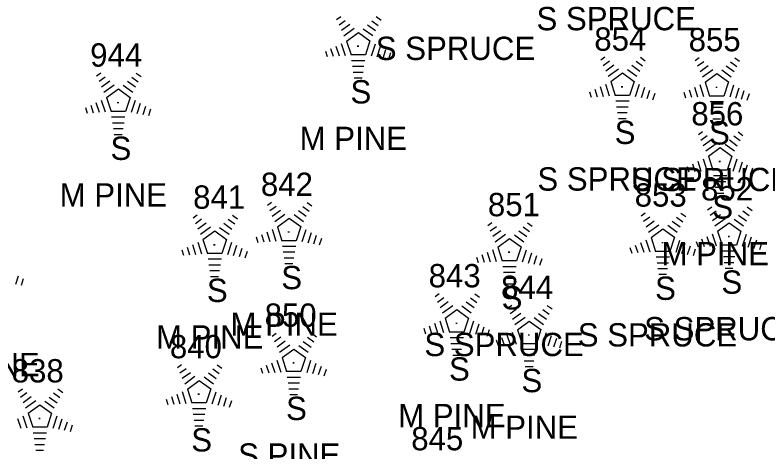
# Model space of a CAD drawing. Extents: x 1545627 to 1546562, y 571176 to 576667.
# Drawn here: x 1546146.5 to 1546211.1, y 572314.1 to 572351.6 of the extents above; entities that cross this region are included whole.
import ezdxf

# ---------------------------------------------------------------- set-up
doc = ezdxf.new("R2010")
doc.units = 0
for name, color, linetype in [('L_A', 7, 'Continuous'), ('L_C', 7, 'Continuous'), ('L_I', 7, 'Continuous'), ('LTC', 7, 'Continuous')]:
    doc.layers.add(name, color=color, linetype=linetype)

msp = doc.modelspace()

# ---------------------------------------------------------------- linework, layer by layer
at = {"layer": 'LTC'}
for p, q in [((1546174.135, 572351.201), (1546174.49, 572351.458)), ((1546174.345, 572350.735), (1546174.874, 572351.119)), ((1546177.162, 572351.093), (1546177.712, 572350.693)), ((1546177.533, 572351.441), (1546177.952, 572351.136)), ((1546174.554, 572350.269), (1546175.258, 572350.781)), ((1546174.764, 572349.803), (1546175.642, 572350.441)), ((1546176.42, 572350.396), (1546177.23, 572349.807)), ((1546176.791, 572350.744), (1546177.47, 572350.251)), ((1546174.988, 572349.348), (1546176, 572350.083)), ((1546176, 572350.083), (1546176.997, 572349.358)), ((1546174.534, 572349.129), (1546174.865, 572348.11)), ((1546174.988, 572349.348), (1546175.375, 572348.155)), ((1546176.997, 572349.358), (1546176.606, 572348.155)), ((1546177.435, 572349.087), (1546177.097, 572348.048)), ((1546173.167, 572348.48), (1546173.32, 572348.012)), ((1546173.623, 572348.696), (1546173.835, 572348.045)), ((1546174.078, 572348.913), (1546174.35, 572348.078)), ((1546177.879, 572348.837), (1546177.592, 572347.952)), ((1546178.324, 572348.587), (1546178.087, 572347.857)), ((1546176.606, 572348.155), (1546175.375, 572348.155)), ((1546178.768, 572348.336), (1546178.581, 572347.762)), ((1546196.801, 572347.722), (1546197.156, 572347.98)), ((1546200.199, 572347.962), (1546200.618, 572347.658)), ((1546204.896, 572347.676), (1546205.251, 572347.934)), ((1546208.295, 572347.917), (1546208.714, 572347.612)), ((1546176.567, 572347.655), (1546175.423, 572347.655)), ((1546176.484, 572347.155), (1546175.495, 572347.155)), ((1546197.011, 572347.257), (1546197.54, 572347.641)), ((1546197.22, 572346.791), (1546197.924, 572347.302)), ((1546199.457, 572347.266), (1546200.136, 572346.772)), ((1546199.828, 572347.614), (1546200.378, 572347.215)), ((1546205.106, 572347.211), (1546205.635, 572347.595)), ((1546205.315, 572346.745), (1546206.019, 572347.256)), ((1546207.553, 572347.22), (1546208.232, 572346.726)), ((1546207.923, 572347.568), (1546208.473, 572347.169)), ((1546153.546, 572346.357), (1546153.9, 572346.615)), ((1546156.944, 572346.597), (1546157.363, 572346.293)), ((1546176.4, 572346.655), (1546175.568, 572346.655)), ((1546197.43, 572346.325), (1546198.308, 572346.963)), ((1546197.654, 572345.87), (1546198.666, 572346.605)), ((1546198.666, 572346.605), (1546199.663, 572345.88)), ((1546199.086, 572346.917), (1546199.896, 572346.329)), ((1546205.525, 572346.279), (1546206.403, 572346.917)), ((1546205.75, 572345.824), (1546206.761, 572346.559)), ((1546206.761, 572346.559), (1546207.758, 572345.834)), ((1546207.181, 572346.872), (1546207.991, 572346.283)), ((1546153.755, 572345.892), (1546154.285, 572346.276)), ((1546153.965, 572345.426), (1546154.669, 572345.937)), ((1546156.202, 572345.901), (1546156.881, 572345.407)), ((1546156.573, 572346.249), (1546157.122, 572345.85)), ((1546176.316, 572346.155), (1546175.641, 572346.155)), ((1546197.654, 572345.87), (1546198.041, 572344.677)), ((1546199.663, 572345.88), (1546199.272, 572344.677)), ((1546154.175, 572344.96), (1546155.053, 572345.598)), ((1546154.399, 572344.505), (1546155.411, 572345.24)), ((1546155.411, 572345.24), (1546156.408, 572344.515)), ((1546155.831, 572345.552), (1546156.64, 572344.964)), ((1546196.289, 572345.218), (1546196.501, 572344.566)), ((1546196.744, 572345.435), (1546197.016, 572344.599)), ((1546197.2, 572345.651), (1546197.531, 572344.632)), ((1546200.101, 572345.609), (1546199.763, 572344.569)), ((1546200.545, 572345.358), (1546200.258, 572344.474)), ((1546204.84, 572345.389), (1546205.111, 572344.553)), ((1546205.295, 572345.605), (1546205.626, 572344.586)), ((1546205.75, 572345.824), (1546206.137, 572344.631)), ((1546207.758, 572345.834), (1546207.367, 572344.631)), ((1546208.196, 572345.563), (1546207.858, 572344.523)), ((1546208.64, 572345.312), (1546208.353, 572344.428)), ((1546195.833, 572345.001), (1546195.986, 572344.533)), ((1546199.272, 572344.677), (1546198.041, 572344.677)), ((1546200.99, 572345.108), (1546200.753, 572344.379)), ((1546201.434, 572344.858), (1546201.247, 572344.284)), ((1546203.929, 572344.955), (1546204.081, 572344.487)), ((1546204.384, 572345.172), (1546204.596, 572344.52)), ((1546207.367, 572344.631), (1546206.137, 572344.631)), ((1546209.085, 572345.062), (1546208.848, 572344.333)), ((1546209.529, 572344.812), (1546209.343, 572344.238)), ((1546153.489, 572344.07), (1546153.76, 572343.234)), ((1546153.945, 572344.286), (1546154.275, 572343.267)), ((1546154.399, 572344.505), (1546154.786, 572343.312)), ((1546156.408, 572344.515), (1546156.017, 572343.312)), ((1546156.845, 572344.244), (1546156.507, 572343.204)), ((1546157.29, 572343.993), (1546157.002, 572343.109)), ((1546199.233, 572344.177), (1546198.089, 572344.177)), ((1546207.329, 572344.131), (1546206.184, 572344.131)), ((1546152.578, 572343.636), (1546152.73, 572343.168)), ((1546153.034, 572343.853), (1546153.245, 572343.201)), ((1546156.017, 572343.312), (1546154.786, 572343.312)), ((1546157.735, 572343.743), (1546157.497, 572343.014)), ((1546158.179, 572343.493), (1546157.992, 572342.919)), ((1546199.15, 572343.677), (1546198.161, 572343.677)), ((1546207.245, 572343.631), (1546206.257, 572343.631)), ((1546155.978, 572342.812), (1546154.834, 572342.812)), ((1546199.066, 572343.177), (1546198.234, 572343.177)), ((1546198.982, 572342.677), (1546198.307, 572342.677)), ((1546207.161, 572343.131), (1546206.33, 572343.131)), ((1546207.078, 572342.631), (1546206.403, 572342.631)), ((1546155.895, 572342.312), (1546154.906, 572342.312)), ((1546155.811, 572341.812), (1546154.979, 572341.812)), ((1546205.179, 572341.317), (1546205.533, 572341.575)), ((1546208.577, 572341.558), (1546208.996, 572341.253)), ((1546155.727, 572341.312), (1546155.052, 572341.312)), ((1546205.388, 572340.852), (1546205.918, 572341.236)), ((1546205.598, 572340.386), (1546206.302, 572340.897)), ((1546207.835, 572340.861), (1546208.514, 572340.367)), ((1546208.206, 572341.209), (1546208.756, 572340.81)), ((1546205.808, 572339.92), (1546206.686, 572340.558)), ((1546206.032, 572339.465), (1546207.044, 572340.2)), ((1546207.044, 572340.2), (1546208.041, 572339.475)), ((1546207.464, 572340.513), (1546208.273, 572339.924)), ((1546206.032, 572339.465), (1546206.419, 572338.272)), ((1546208.041, 572339.475), (1546207.65, 572338.272)), ((1546204.667, 572338.813), (1546204.878, 572338.162)), ((1546205.122, 572339.03), (1546205.393, 572338.194)), ((1546205.578, 572339.246), (1546205.908, 572338.227)), ((1546208.478, 572339.204), (1546208.141, 572338.164)), ((1546208.923, 572338.954), (1546208.636, 572338.069)), ((1546204.211, 572338.597), (1546204.363, 572338.129)), ((1546207.65, 572338.272), (1546206.419, 572338.272)), ((1546209.368, 572338.704), (1546209.131, 572337.974)), ((1546209.812, 572338.453), (1546209.625, 572337.879)), ((1546207.611, 572337.772), (1546206.467, 572337.772)), ((1546207.528, 572337.272), (1546206.539, 572337.272)), ((1546207.444, 572336.772), (1546206.612, 572336.772)), ((1546207.36, 572336.272), (1546206.685, 572336.272)), ((1546168.196, 572335.266), (1546168.551, 572335.523)), ((1546168.406, 572334.8), (1546168.935, 572335.184)), ((1546171.223, 572335.158), (1546171.773, 572334.759)), ((1546171.595, 572335.506), (1546172.014, 572335.201)), ((1546205.962, 572334.876), (1546206.316, 572335.133)), ((1546209.36, 572335.116), (1546209.779, 572334.812)), ((1546161.815, 572334.169), (1546162.17, 572334.426)), ((1546165.213, 572334.409), (1546165.633, 572334.104)), ((1546168.615, 572334.334), (1546169.319, 572334.846)), ((1546168.825, 572333.869), (1546169.703, 572334.506)), ((1546170.481, 572334.461), (1546171.291, 572333.872)), ((1546170.853, 572334.809), (1546171.532, 572334.316)), ((1546200.267, 572334.35), (1546200.621, 572334.607)), ((1546200.476, 572333.884), (1546201.005, 572334.269)), ((1546203.294, 572334.242), (1546203.843, 572333.843)), ((1546203.665, 572334.59), (1546204.084, 572334.286)), ((1546206.171, 572334.41), (1546206.701, 572334.794)), ((1546206.381, 572333.944), (1546207.085, 572334.456)), ((1546208.618, 572334.419), (1546209.297, 572333.926)), ((1546208.989, 572334.768), (1546209.538, 572334.369)), ((1546162.025, 572333.703), (1546162.554, 572334.087)), ((1546162.234, 572333.237), (1546162.938, 572333.749)), ((1546164.471, 572333.712), (1546165.15, 572333.219)), ((1546164.842, 572334.061), (1546165.392, 572333.662)), ((1546169.05, 572333.414), (1546170.061, 572334.148)), ((1546170.061, 572334.148), (1546171.058, 572333.423)), ((1546187.106, 572333.524), (1546187.46, 572333.781)), ((1546190.504, 572333.764), (1546190.923, 572333.46)), ((1546200.686, 572333.419), (1546201.39, 572333.93)), ((1546200.895, 572332.953), (1546201.774, 572333.591)), ((1546202.923, 572333.894), (1546203.602, 572333.4)), ((1546206.591, 572333.479), (1546207.469, 572334.117)), ((1546206.815, 572333.024), (1546207.827, 572333.758)), ((1546207.827, 572333.758), (1546208.824, 572333.033)), ((1546208.247, 572334.071), (1546209.056, 572333.482)), ((1546162.444, 572332.772), (1546163.322, 572333.409)), ((1546162.668, 572332.317), (1546163.68, 572333.051)), ((1546163.68, 572333.051), (1546164.677, 572332.326)), ((1546164.1, 572333.364), (1546164.91, 572332.775)), ((1546168.14, 572332.978), (1546168.411, 572332.143)), ((1546168.595, 572333.194), (1546168.926, 572332.175)), ((1546169.05, 572333.414), (1546169.437, 572332.22)), ((1546171.058, 572333.423), (1546170.667, 572332.22)), ((1546171.496, 572333.152), (1546171.158, 572332.113)), ((1546187.315, 572333.058), (1546187.844, 572333.443)), ((1546187.525, 572332.593), (1546188.229, 572333.104)), ((1546189.762, 572333.068), (1546190.441, 572332.574)), ((1546190.133, 572333.416), (1546190.682, 572333.017)), ((1546201.12, 572332.498), (1546202.132, 572333.232)), ((1546202.132, 572333.232), (1546203.129, 572332.507)), ((1546202.552, 572333.545), (1546203.361, 572332.956)), ((1546206.815, 572333.024), (1546207.202, 572331.83)), ((1546208.824, 572333.033), (1546208.433, 572331.83)), ((1546162.668, 572332.317), (1546163.055, 572331.123)), ((1546164.677, 572332.326), (1546164.286, 572331.123)), ((1546167.229, 572332.545), (1546167.381, 572332.077)), ((1546167.684, 572332.761), (1546167.896, 572332.11)), ((1546171.94, 572332.902), (1546171.653, 572332.017)), ((1546172.385, 572332.652), (1546172.148, 572331.922)), ((1546172.829, 572332.401), (1546172.643, 572331.827)), ((1546187.734, 572332.127), (1546188.613, 572332.765)), ((1546187.959, 572331.672), (1546188.971, 572332.406)), ((1546188.971, 572332.406), (1546189.968, 572331.681)), ((1546189.391, 572332.719), (1546190.2, 572332.131)), ((1546201.12, 572332.498), (1546201.507, 572331.304)), ((1546203.129, 572332.507), (1546202.737, 572331.304)), ((1546205.45, 572332.372), (1546205.661, 572331.72)), ((1546205.905, 572332.588), (1546206.176, 572331.753)), ((1546206.361, 572332.804), (1546206.691, 572331.785)), ((1546209.261, 572332.762), (1546208.923, 572331.723)), ((1546209.706, 572332.512), (1546209.418, 572331.627)), ((1546161.303, 572331.664), (1546161.515, 572331.013)), ((1546161.758, 572331.881), (1546162.03, 572331.046)), ((1546162.214, 572332.097), (1546162.545, 572331.078)), ((1546165.115, 572332.055), (1546164.777, 572331.016)), ((1546165.559, 572331.805), (1546165.272, 572330.92)), ((1546170.667, 572332.22), (1546169.437, 572332.22)), ((1546170.629, 572331.72), (1546169.484, 572331.72)), ((1546187.959, 572331.672), (1546188.346, 572330.478)), ((1546189.968, 572331.681), (1546189.576, 572330.478)), ((1546199.755, 572331.846), (1546199.966, 572331.194)), ((1546200.21, 572332.062), (1546200.481, 572331.227)), ((1546200.665, 572332.279), (1546200.996, 572331.259)), ((1546203.566, 572332.236), (1546203.228, 572331.197)), ((1546204.011, 572331.986), (1546203.723, 572331.101)), ((1546204.455, 572331.736), (1546204.218, 572331.006)), ((1546204.994, 572332.155), (1546205.146, 572331.687)), ((1546208.433, 572331.83), (1546207.202, 572331.83)), ((1546210.151, 572332.262), (1546209.913, 572331.532)), ((1546210.595, 572332.012), (1546210.408, 572331.437)), ((1546160.848, 572331.448), (1546161, 572330.98)), ((1546164.286, 572331.123), (1546163.055, 572331.123)), ((1546166.004, 572331.555), (1546165.767, 572330.825)), ((1546166.448, 572331.304), (1546166.261, 572330.73)), ((1546170.545, 572331.22), (1546169.557, 572331.22)), ((1546186.594, 572331.02), (1546186.805, 572330.368)), ((1546187.049, 572331.236), (1546187.32, 572330.401)), ((1546187.504, 572331.453), (1546187.835, 572330.433)), ((1546190.405, 572331.411), (1546190.067, 572330.371)), ((1546190.85, 572331.16), (1546190.562, 572330.276)), ((1546199.299, 572331.629), (1546199.451, 572331.161)), ((1546202.737, 572331.304), (1546201.507, 572331.304)), ((1546204.9, 572331.486), (1546204.713, 572330.911)), ((1546208.394, 572331.33), (1546207.25, 572331.33)), ((1546164.248, 572330.623), (1546163.103, 572330.623)), ((1546170.461, 572330.72), (1546169.63, 572330.72)), ((1546186.138, 572330.803), (1546186.29, 572330.335)), ((1546189.576, 572330.478), (1546188.346, 572330.478)), ((1546191.294, 572330.91), (1546191.057, 572330.181)), ((1546191.739, 572330.66), (1546191.552, 572330.086)), ((1546202.699, 572330.804), (1546201.555, 572330.804)), ((1546208.311, 572330.83), (1546207.322, 572330.83)), ((1546164.164, 572330.123), (1546163.175, 572330.123)), ((1546170.378, 572330.22), (1546169.703, 572330.22)), ((1546189.538, 572329.978), (1546188.394, 572329.978)), ((1546202.615, 572330.304), (1546201.627, 572330.304)), ((1546202.532, 572329.804), (1546201.7, 572329.804)), ((1546208.227, 572330.33), (1546207.395, 572330.33)), ((1546208.143, 572329.83), (1546207.468, 572329.83)), ((1546146.812, 572329.188), (1546146.575, 572328.459)), ((1546164.08, 572329.623), (1546163.248, 572329.623)), ((1546163.996, 572329.123), (1546163.321, 572329.123)), ((1546189.454, 572329.478), (1546188.466, 572329.478)), ((1546202.448, 572329.304), (1546201.773, 572329.304)), ((1546147.256, 572328.938), (1546147.07, 572328.364)), ((1546189.371, 572328.978), (1546188.539, 572328.978)), ((1546189.287, 572328.478), (1546188.612, 572328.478)), ((1546182.587, 572327.424), (1546182.942, 572327.681)), ((1546182.797, 572326.958), (1546183.326, 572327.343)), ((1546185.614, 572327.316), (1546186.164, 572326.917)), ((1546185.985, 572327.664), (1546186.405, 572327.36)), ((1546183.006, 572326.493), (1546183.71, 572327.004)), ((1546183.216, 572326.027), (1546184.094, 572326.665)), ((1546184.872, 572326.619), (1546185.682, 572326.031)), ((1546185.243, 572326.968), (1546185.922, 572326.474)), ((1546188.804, 572326.429), (1546189.158, 572326.687)), ((1546192.202, 572326.67), (1546192.621, 572326.365)), ((1546183.44, 572325.572), (1546184.452, 572326.306)), ((1546184.452, 572326.306), (1546185.449, 572325.581)), ((1546189.013, 572325.964), (1546189.543, 572326.348)), ((1546189.223, 572325.498), (1546189.927, 572326.009)), ((1546191.46, 572325.973), (1546192.139, 572325.479)), ((1546191.831, 572326.321), (1546192.38, 572325.922)), ((1546182.986, 572325.353), (1546183.317, 572324.333)), ((1546183.44, 572325.572), (1546183.827, 572324.378)), ((1546185.449, 572325.581), (1546185.058, 572324.378)), ((1546185.887, 572325.311), (1546185.549, 572324.271)), ((1546189.433, 572325.032), (1546190.311, 572325.67)), ((1546189.657, 572324.577), (1546190.669, 572325.312)), ((1546190.669, 572325.312), (1546191.666, 572324.587)), ((1546191.089, 572325.625), (1546191.898, 572325.036)), ((1546181.62, 572324.703), (1546181.772, 572324.235)), ((1546182.075, 572324.92), (1546182.287, 572324.268)), ((1546182.53, 572325.136), (1546182.802, 572324.301)), ((1546186.331, 572325.06), (1546186.044, 572324.176)), ((1546186.776, 572324.81), (1546186.539, 572324.081)), ((1546187.22, 572324.56), (1546187.033, 572323.986)), ((1546189.657, 572324.577), (1546190.044, 572323.384)), ((1546191.666, 572324.587), (1546191.275, 572323.384)), ((1546168.606, 572324.04), (1546168.96, 572324.297)), ((1546168.815, 572323.574), (1546169.345, 572323.959)), ((1546171.633, 572323.932), (1546172.183, 572323.533)), ((1546172.004, 572324.28), (1546172.423, 572323.976)), ((1546185.058, 572324.378), (1546183.827, 572324.378)), ((1546188.292, 572323.925), (1546188.503, 572323.274)), ((1546188.747, 572324.142), (1546189.018, 572323.306)), ((1546189.203, 572324.358), (1546189.533, 572323.339)), ((1546192.103, 572324.316), (1546191.765, 572323.276)), ((1546192.548, 572324.066), (1546192.26, 572323.181)), ((1546169.025, 572323.109), (1546169.729, 572323.62)), ((1546169.235, 572322.643), (1546170.113, 572323.281)), ((1546171.262, 572323.584), (1546171.941, 572323.09)), ((1546185.02, 572323.878), (1546183.875, 572323.878)), ((1546184.936, 572323.378), (1546183.947, 572323.378)), ((1546187.836, 572323.709), (1546187.988, 572323.241)), ((1546191.275, 572323.384), (1546190.044, 572323.384)), ((1546192.993, 572323.816), (1546192.755, 572323.086)), ((1546193.437, 572323.565), (1546193.25, 572322.991)), ((1546169.459, 572322.188), (1546170.471, 572322.922)), ((1546170.471, 572322.922), (1546171.468, 572322.197)), ((1546170.891, 572323.235), (1546171.7, 572322.647)), ((1546184.852, 572322.878), (1546184.02, 572322.878)), ((1546191.236, 572322.884), (1546190.092, 572322.884)), ((1546169.005, 572321.969), (1546169.335, 572320.949)), ((1546169.459, 572322.188), (1546169.846, 572320.994)), ((1546171.468, 572322.197), (1546171.077, 572320.994)), ((1546184.768, 572322.378), (1546184.093, 572322.378)), ((1546191.153, 572322.384), (1546190.164, 572322.384)), ((1546160.474, 572321.342), (1546160.829, 572321.6)), ((1546163.873, 572321.583), (1546164.292, 572321.278)), ((1546167.638, 572321.319), (1546167.79, 572320.851)), ((1546168.094, 572321.536), (1546168.305, 572320.884)), ((1546168.549, 572321.752), (1546168.82, 572320.917)), ((1546171.905, 572321.927), (1546171.568, 572320.887)), ((1546172.35, 572321.676), (1546172.063, 572320.792)), ((1546172.795, 572321.426), (1546172.558, 572320.697)), ((1546191.069, 572321.884), (1546190.237, 572321.884)), ((1546190.985, 572321.384), (1546190.31, 572321.384)), ((1546160.684, 572320.877), (1546161.213, 572321.261)), ((1546160.894, 572320.411), (1546161.597, 572320.922)), ((1546163.131, 572320.886), (1546163.81, 572320.392)), ((1546163.501, 572321.234), (1546164.051, 572320.835)), ((1546171.077, 572320.994), (1546169.846, 572320.994)), ((1546173.239, 572321.176), (1546173.052, 572320.602)), ((1546161.103, 572319.945), (1546161.981, 572320.583)), ((1546161.328, 572319.49), (1546162.339, 572320.225)), ((1546162.339, 572320.225), (1546163.336, 572319.5)), ((1546162.759, 572320.538), (1546163.569, 572319.949)), ((1546171.038, 572320.494), (1546169.894, 572320.494)), ((1546146.817, 572319.265), (1546147.172, 572319.523)), ((1546150.216, 572319.506), (1546150.635, 572319.201)), ((1546161.328, 572319.49), (1546161.715, 572318.297)), ((1546163.336, 572319.5), (1546162.945, 572318.297)), ((1546170.955, 572319.994), (1546169.966, 572319.994)), ((1546170.871, 572319.494), (1546170.039, 572319.494)), ((1546147.027, 572318.8), (1546147.556, 572319.184)), ((1546147.237, 572318.334), (1546147.94, 572318.845)), ((1546149.474, 572318.809), (1546150.153, 572318.315)), ((1546149.845, 572319.157), (1546150.394, 572318.758)), ((1546159.962, 572318.838), (1546160.174, 572318.186)), ((1546160.418, 572319.055), (1546160.689, 572318.219)), ((1546160.873, 572319.271), (1546161.204, 572318.252)), ((1546163.774, 572319.229), (1546163.436, 572318.189)), ((1546164.219, 572318.978), (1546163.931, 572318.094)), ((1546164.663, 572318.728), (1546164.426, 572317.999)), ((1546170.787, 572318.994), (1546170.112, 572318.994)), ((1546147.446, 572317.868), (1546148.325, 572318.506)), ((1546147.671, 572317.413), (1546148.682, 572318.148)), ((1546148.682, 572318.148), (1546149.68, 572317.423)), ((1546149.102, 572318.461), (1546149.912, 572317.872)), ((1546159.507, 572318.621), (1546159.659, 572318.153)), ((1546162.945, 572318.297), (1546161.715, 572318.297)), ((1546165.107, 572318.478), (1546164.921, 572317.904)), ((1546162.907, 572317.797), (1546161.762, 572317.797)), ((1546146.761, 572316.978), (1546147.032, 572316.142)), ((1546147.216, 572317.194), (1546147.547, 572316.175)), ((1546147.671, 572317.413), (1546148.058, 572316.22)), ((1546149.68, 572317.423), (1546149.288, 572316.22)), ((1546150.117, 572317.152), (1546149.779, 572316.112)), ((1546150.562, 572316.902), (1546150.274, 572316.017)), ((1546162.823, 572317.297), (1546161.835, 572317.297)), ((1546162.739, 572316.797), (1546161.908, 572316.797)), ((1546149.288, 572316.22), (1546148.058, 572316.22)), ((1546151.006, 572316.652), (1546150.769, 572315.922)), ((1546151.45, 572316.401), (1546151.264, 572315.827)), ((1546162.656, 572316.297), (1546161.981, 572316.297)), ((1546149.25, 572315.72), (1546148.105, 572315.72)), ((1546149.166, 572315.22), (1546148.178, 572315.22)), ((1546149.082, 572314.72), (1546148.251, 572314.72)), ((1546148.999, 572314.22), (1546148.324, 572314.22))]:
    msp.add_line(p, q, dxfattribs=at)

# ---------------------------------------------------------------- texts
at = {"layer": 'L_A'}
for p in [(1546175.326, 572343.992), (1546197.992, 572340.514), (1546206.087, 572340.468), (1546154.736, 572339.149), (1546206.37, 572334.109), (1546169.387, 572328.057), (1546201.457, 572327.142), (1546207.152, 572327.668), (1546163.006, 572326.96), (1546188.296, 572326.316), (1546183.778, 572320.216), (1546189.994, 572319.221), (1546169.797, 572316.832), (1546161.665, 572314.134)]:
    msp.add_text('S', height=2, dxfattribs=at).set_placement(p)
at = {"layer": 'L_C'}
for s, p in [('S SPRUCE', (1546191.286, 572350.27)), ('S SPRUCE', (1546177.498, 572347.72)), ('M PINE', (1546170.963, 572339.992)), ('S SPRUCE', (1546191.362, 572336.514)), ('S SPRUCE', (1546199.457, 572336.468)), ('M PINE', (1546150.374, 572335.149)), ('M PINE', (1546202.007, 572330.109)), ('M PINE', (1546165.025, 572324.057)), ('S SPRUCE', (1546200.523, 572323.668)), ('M PINE', (1546158.644, 572322.96)), ('S SPRUCE', (1546194.827, 572323.142)), ('S SPRUCE', (1546181.666, 572322.316)), ('M PINE', (1546139.452, 572320.594)), ('M PINE', (1546179.416, 572316.216)), ('M PINE', (1546185.632, 572315.221)), ('S PINE', (1546165.686, 572312.832))]:
    msp.add_text(s, height=2, dxfattribs=at).set_placement(p)
at = {"layer": 'L_I'}
for s, p in [('854', (1546196.244, 572348.514)), ('855', (1546204.339, 572348.468)), ('944', (1546152.988, 572347.149)), ('856', (1546204.566, 572342.109)), ('842', (1546167.639, 572336.057)), ('852', (1546205.404, 572335.668)), ('841', (1546161.825, 572334.96)), ('853', (1546199.709, 572335.142)), ('851', (1546187.115, 572334.316)), ('843', (1546182.03, 572328.216)), ('844', (1546188.246, 572327.221)), ('850', (1546167.962, 572324.832)), ('840', (1546159.83, 572322.134)), ('838', (1546146.26, 572320.057)), ('845', (1546180.538, 572314.238))]:
    msp.add_text(s, height=2, dxfattribs=at).set_placement(p)
at = {"layer": 'LTC'}
for p in [(1546175.882, 572349.096), (1546198.548, 572345.618), (1546206.644, 572345.572), (1546155.293, 572344.253), (1546206.926, 572339.213), (1546169.944, 572333.161), (1546207.709, 572332.772), (1546163.563, 572332.064), (1546202.014, 572332.246), (1546188.853, 572331.42), (1546184.335, 572325.32), (1546190.551, 572324.325), (1546170.353, 572321.936), (1546162.222, 572319.238), (1546148.565, 572317.161)]:
    msp.add_text('.', height=1.037, rotation=270, dxfattribs=at).set_placement(p)

doc.saveas('drawing.dxf')
